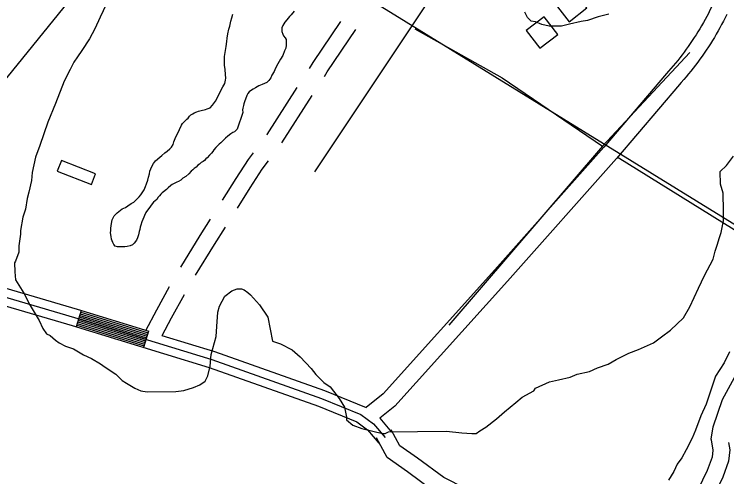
# Model space of a CAD drawing. Extents: x 3250478 to 3288318, y 788638 to 816472.
# Drawn here: x 3257853 to 3259117, y 804629 to 805449 of the extents above; entities that cross this region are included whole.
import ezdxf

# ---------------------------------------------------------------- set-up
doc = ezdxf.new("R2010")
doc.units = 0
for name, color, linetype in [('V-BLDG-OTLN', 7, 'Continuous'), ('V-ROAD-CNTR', 7, 'Continuous'), ('V-SITE-VEGE', 7, 'Continuous'), ('V-TOPO-SHOR', 7, 'Continuous'), ('V-UTIL-LINE', 7, 'Continuous')]:
    doc.layers.add(name, color=color, linetype=linetype)

msp = doc.modelspace()

# ---------------------------------------------------------------- linework, layer by layer
at = {"layer": 'V-BLDG-OTLN'}
for points in [[(3258812.9, 805467.6), (3258837.3, 805435.9), (3258869, 805460.2), (3258844.7, 805492)], [(3258761.3, 805420.5), (3258785.6, 805388.7), (3258817.4, 805413.1), (3258793, 805444.8)], [(3257929.1, 805170.9), (3257989.9, 805147.2), (3257997.2, 805165.9), (3257936.5, 805189.7)]]:
    msp.add_lwpolyline(points, close=True, dxfattribs=at)
at = {"layer": 'V-ROAD-CNTR'}
for p, q in [((3258327.7, 805221.2), (3258381.6, 805305.3)), ((3257971.7, 804923.7), (3257962.9, 804895)), ((3258091.2, 804887), (3258082.4, 804858.4))]:
    msp.add_line(p, q, dxfattribs=at)
for points in [[(3259090.1, 805461.9), (3259087.3, 805456.3), (3259084.4, 805450.7), (3259081.5, 805445.2), (3259078.6, 805439.7), (3259075.5, 805434.2), (3259072.4, 805428.8), (3259069.2, 805423.5), (3259066, 805418.1), (3259062.7, 805412.8), (3259059.3, 805407.6), (3259055.9, 805402.4), (3259052.4, 805397.2), (3259048.8, 805392.1), (3259045.2, 805387), (3259041.5, 805382), (3259037.7, 805377), (3259033.9, 805372.1), (3259030, 805367.2), (3259026.1, 805362.4), (3259022.1, 805357.6), (3259018, 805352.8), (3259013.9, 805348.2), (3259010.4, 805344.2)], [(3259117, 805448.6), (3259114.1, 805442.8), (3259111.1, 805436.9), (3259108, 805431.1), (3259104.8, 805425.2), (3259101.6, 805419.5), (3259098.3, 805413.7), (3259095, 805408), (3259091.5, 805402.4), (3259088, 805396.8), (3259084.5, 805391.2), (3259080.8, 805385.7), (3259077.1, 805380.2), (3259073.3, 805374.8), (3259069.5, 805369.4), (3259065.6, 805364.1), (3259061.6, 805358.8), (3259057.5, 805353.6), (3259053.4, 805348.4), (3259049.2, 805343.3), (3259045, 805338.2), (3259040.7, 805333.2), (3259036.4, 805328.2), (3259032.7, 805324.2)], [(3258376.6, 805353.2), (3258383.3, 805363.5), (3258432.3, 805436.3)], [(3258403.2, 805339), (3258408.3, 805347.1), (3258458.9, 805422.1)], [(3256199.1, 805367.7), (3256200.4, 805367.4), (3256201.8, 805367.1), (3256203.1, 805366.7), (3256204.5, 805366.3), (3256205.8, 805365.9), (3256207.1, 805365.5), (3256208.4, 805365.1), (3256209.7, 805364.6), (3256211, 805364.1), (3256212.3, 805363.6), (3256212.5, 805363.6), (3256383.8, 805320.4), (3256743.5, 805229.7), (3256914.9, 805190.8), (3257012, 805170.3), (3257273.1, 805104.7), (3257694.7, 805005.1), (3257964.5, 804926), (3258091.6, 804886.9)], [(3256207.7, 805349.3), (3256380.1, 805305.8), (3256740, 805215.1), (3256911.7, 805176.1), (3257008.6, 805155.7), (3257269.5, 805090.1), (3257690.8, 804990.6), (3257960.1, 804911.6), (3258203.4, 804836.9), (3258397.9, 804767.9), (3258468, 804739.6), (3258490.2, 804723), (3258511.1, 804698.5)], [(3259010.1, 805343.9), (3258898.9, 805213.2), (3258705.8, 804995.8), (3258507.4, 804776.1), (3258477.6, 804751.9)], [(3256192.8, 805338.4), (3256193.6, 805338.2), (3256194.5, 805338), (3256195.3, 805337.8), (3256196.1, 805337.5), (3256196.9, 805337.3), (3256197.8, 805337), (3256198.5, 805336.8), (3256199.4, 805336.5), (3256200.2, 805336.1), (3256201, 805335.8), (3256202.9, 805335), (3256376.5, 805291.3), (3256736.5, 805200.5), (3256908.5, 805161.5), (3257005.2, 805141.1), (3257266, 805075.5), (3257687, 804976.1), (3257955.8, 804897.2), (3258198.7, 804822.7), (3258392.6, 804753.9), (3258460.5, 804726.4), (3258479.8, 804712), (3258499.7, 804688.7)], [(3258301.1, 805235.4), (3258301.5, 805235.9), (3258355.1, 805319.5)], [(3259033, 805324.5), (3258921.5, 805193.5), (3258728.2, 804975.8), (3258528.1, 804754.2), (3258501.5, 804732.7)], [(3258222.5, 805119.7), (3258246.5, 805157.6), (3258268.3, 805191.4), (3258277.2, 805203.3)], [(3258249, 805105.5), (3258271.8, 805141.4), (3258293, 805174.2), (3258304, 805189)], [(3258148.3, 805000.9), (3258182.6, 805056.9), (3258201, 805085.9)], [(3258174.8, 804986.7), (3258208.1, 805041), (3258227.6, 805071.7)], [(3259229.2, 804995.6), (3259221.6, 804978.8), (3259168.4, 804874.7), (3259108.8, 804765.3), (3259092.6, 804716.7), (3259088.9, 804696.2), (3259089.2, 804694.4)], [(3258086.2, 804888.4), (3258105.7, 804925.1), (3258128.5, 804966.2)], [(3258115.3, 804879.3), (3258132.1, 804910.7), (3258154.9, 804952.1)], [(3257968.2, 804912.3), (3258087.7, 804875.6)], [(3257969.1, 804915.1), (3258088.6, 804878.4)], [(3257970, 804918), (3258089.5, 804881.3)], [(3257970.8, 804920.9), (3258090.3, 804884.2)], [(3257963.8, 804897.9), (3258083.3, 804861.2)], [(3257964.7, 804900.8), (3258084.2, 804864.1)], [(3257965.6, 804903.7), (3258085.1, 804867)], [(3257966.4, 804906.5), (3258085.9, 804869.8)], [(3257967.3, 804909.4), (3258086.8, 804872.7)], [(3258115, 804879.7), (3258208.1, 804851.2), (3258403.2, 804781.9), (3258477.6, 804751.9)], [(3258501.5, 804732.7), (3258522.5, 804708.2)], [(3258878.1, 804432.9), (3258797.6, 804484.3), (3258775.4, 804507.6), (3258749, 804542.6), (3258725.5, 804564.7), (3258698.7, 804587.3), (3258653.3, 804608.1), (3258615.1, 804627.7), (3258568.1, 804662.1), (3258537.3, 804683.6), (3258521.9, 804712)], [(3258861.9, 804407.6), (3258778.4, 804461), (3258752.5, 804488.2), (3258726.6, 804522.5), (3258705.5, 804542.3), (3258682.5, 804561.8), (3258640.2, 804581.1), (3258599.3, 804602), (3258550.6, 804637.7), (3258514.3, 804663.1), (3258495.5, 804697.8)], [(3259089.2, 804694.4), (3259092.4, 804676.1), (3259090.9, 804663.8), (3259082.1, 804640), (3259057.6, 804588.5), (3259034.6, 804556.8), (3259011.3, 804537.9), (3259000.9, 804523.9), (3258996.3, 804498.2)], [(3259120.4, 804690), (3259122.7, 804676.9), (3259120.3, 804656.8), (3259109.8, 804628.4), (3259083.5, 804573.1), (3259056.6, 804536), (3259033.2, 804517), (3259029.2, 804511.7), (3259025.9, 804492.9)]]:
    msp.add_lwpolyline(points, dxfattribs=at)
at = {"layer": 'V-SITE-VEGE'}
for p, q in [((3258016, 805466.1), (3258005.2, 805443.9)), ((3258005.2, 805443.9), (3257995.9, 805423.2)), ((3258763.6, 805443.1), (3258758.8, 805452.6)), ((3258770, 805436.9), (3258763.6, 805443.1)), ((3258888.7, 805444.6), (3258869.8, 805438)), ((3258907.6, 805449.5), (3258888.7, 805444.6)), ((3258778, 805435.4), (3258770, 805436.9)), ((3258789.1, 805430.7), (3258778, 805435.4)), ((3258801.8, 805427.7), (3258789.1, 805430.7)), ((3258838.2, 805431.3), (3258824, 805428)), ((3258858.7, 805436.3), (3258838.2, 805431.3)), ((3258869.8, 805438), (3258858.7, 805436.3)), ((3257995.9, 805423.2), (3257986.7, 805405.6)), ((3258824, 805428), (3258801.8, 805427.7)), ((3257986.7, 805405.6), (3257972.6, 805384.9)), ((3257972.6, 805384.9), (3257964.9, 805373.7)), ((3257964.9, 805373.7), (3257958.6, 805364.1)), ((3257958.6, 805364.1), (3257952.4, 805351.4)), ((3257952.4, 805351.4), (3257941.6, 805330.7)), ((3257941.6, 805330.7), (3257926.2, 805290.9)), ((3257926.2, 805290.9), (3257912.4, 805257.5)), ((3257912.4, 805257.5), (3257898.6, 805216.2)), ((3257898.6, 805216.2), (3257890.9, 805195.5)), ((3257890.9, 805195.5), (3257884.9, 805168.5)), ((3259116.6, 805181.2), (3259129.1, 805197.2)), ((3259105.6, 805170), (3259116.6, 805181.2)), ((3257884.9, 805168.5), (3257883.5, 805154.3)), ((3259105.9, 805147.8), (3259105.6, 805170)), ((3257883.5, 805154.3), (3257879, 805133.6)), ((3259110.8, 805132), (3259105.9, 805147.8)), ((3257879, 805133.6), (3257875.9, 805122.5)), ((3259111.2, 805100.4), (3259110.8, 805132)), ((3257875.9, 805122.5), (3257873, 805103.5)), ((3257873, 805103.5), (3257868.4, 805089.2)), ((3259111.4, 805083), (3259111.2, 805100.4)), ((3257868.4, 805089.2), (3257863.9, 805065.4)), ((3259106.9, 805062.3), (3259111.4, 805083)), ((3257863.9, 805065.4), (3257864, 805059.1)), ((3259103.8, 805051.2), (3259106.9, 805062.3)), ((3257864, 805059.1), (3257861.1, 805038.4)), ((3259100.8, 805041.7), (3259103.8, 805051.2)), ((3257861.1, 805038.4), (3257861.2, 805027.4)), ((3259096.2, 805029), (3259100.8, 805041.7)), ((3257861.2, 805027.4), (3257855, 805011.4)), ((3259093.2, 805014.7), (3259096.2, 805029)), ((3257855, 805011.4), (3257853.5, 805008.3)), ((3259077.7, 804986), (3259093.2, 805014.7)), ((3257853.5, 805008.3), (3257853.7, 804992.4)), ((3257853.7, 804992.4), (3257855.4, 804978.2)), ((3257855.4, 804978.2), (3257869.9, 804954.6)), ((3259066.8, 804963.7), (3259077.7, 804986)), ((3258238.8, 804958.9), (3258248.3, 804962.2)), ((3258248.3, 804962.2), (3258256.2, 804962.2)), ((3258256.2, 804962.2), (3258261, 804960.7)), ((3259051.4, 804930.3), (3259066.8, 804963.7)), ((3257869.9, 804954.6), (3257881.3, 804932.6)), ((3258217, 804931.7), (3258226.3, 804949.2)), ((3258226.3, 804949.2), (3258238.8, 804958.9)), ((3258261, 804960.7), (3258267.3, 804956)), ((3258267.3, 804956), (3258272.2, 804951.3)), ((3258272.2, 804951.3), (3258288.2, 804934.1)), ((3257881.3, 804932.6), (3257897.4, 804905.9)), ((3258213.9, 804920.6), (3258217, 804931.7)), ((3258288.2, 804934.1), (3258302.7, 804912.1)), ((3259040.5, 804911.1), (3259051.4, 804930.3)), ((3258212.6, 804895.2), (3258213.9, 804920.6)), ((3258302.7, 804912.1), (3258311.1, 804869.5)), ((3259017, 804888.7), (3259040.5, 804911.1)), ((3257897.4, 804905.9), (3257903.9, 804891.7)), ((3257903.9, 804891.7), (3257910.4, 804882.3)), ((3258211.3, 804877.8), (3258212.6, 804895.2)), ((3259001.3, 804877.4), (3259017, 804888.7)), ((3257910.4, 804882.3), (3257916.7, 804879.2)), ((3257916.7, 804879.2), (3257926.3, 804871.4)), ((3258202.1, 804846), (3258211.3, 804877.8)), ((3258987.2, 804866.2), (3259001.3, 804877.4)), ((3257926.3, 804871.4), (3257932.7, 804866.7)), ((3257932.7, 804866.7), (3257943.9, 804860.5)), ((3257943.9, 804860.5), (3257958.2, 804855.9)), ((3258311.1, 804869.5), (3258325.4, 804864.9)), ((3258325.4, 804864.9), (3258346.1, 804854)), ((3258960.4, 804854.8), (3258987.2, 804866.2)), ((3257958.2, 804855.9), (3257975.7, 804845)), ((3258346.1, 804854), (3258360.5, 804841.5)), ((3258921.1, 804836.9), (3258943.1, 804848.3)), ((3258943.1, 804848.3), (3258960.4, 804854.8)), ((3259122, 804850.3), (3259112.7, 804831.2)), ((3257975.7, 804845), (3257990, 804838.8)), ((3257990, 804838.8), (3258006, 804829.5)), ((3258200.8, 804825.4), (3258202.1, 804846)), ((3258360.5, 804841.5), (3258379.7, 804821.2)), ((3258906.9, 804828.8), (3258921.1, 804836.9)), ((3258006, 804829.5), (3258014, 804823.3)), ((3258014, 804823.3), (3258033.1, 804810.8)), ((3258196.2, 804808), (3258200.8, 804825.4)), ((3258873.8, 804815.8), (3258888, 804822.3)), ((3258888, 804822.3), (3258906.9, 804828.8)), ((3259112.7, 804831.2), (3259097.2, 804807.3)), ((3258033.1, 804810.8), (3258044.3, 804799.9)), ((3258379.7, 804821.2), (3258387.8, 804810.2)), ((3258387.8, 804810.2), (3258402.2, 804796.1)), ((3258839.1, 804805.9), (3258851.7, 804810.8)), ((3258851.7, 804810.8), (3258873.8, 804815.8)), ((3258044.3, 804799.9), (3258052.3, 804795.2)), ((3258182.2, 804792), (3258191.6, 804798.4)), ((3258191.6, 804798.4), (3258196.2, 804808)), ((3258777.6, 804786.2), (3258802.8, 804797.6)), ((3258802.8, 804797.6), (3258818.6, 804800.9)), ((3258818.6, 804800.9), (3258839.1, 804805.9)), ((3259097.2, 804807.3), (3259091, 804789.8)), ((3258052.3, 804795.2), (3258066.6, 804785.9)), ((3258066.6, 804785.9), (3258077.8, 804781.3)), ((3258153.8, 804782.1), (3258171.1, 804787.1)), ((3258171.1, 804787.1), (3258182.2, 804792)), ((3258402.2, 804796.1), (3258413.4, 804788.3)), ((3258413.4, 804788.3), (3258429.4, 804767.9)), ((3258774.5, 804781.4), (3258777.6, 804786.2)), ((3259091, 804789.8), (3259080.3, 804758)), ((3258077.8, 804781.3), (3258088.9, 804779.8)), ((3258088.9, 804779.8), (3258139.5, 804780.4)), ((3258139.5, 804780.4), (3258153.8, 804782.1)), ((3258754, 804770.1), (3258774.5, 804781.4)), ((3258429.4, 804767.9), (3258439.1, 804752.2)), ((3258722.6, 804744.4), (3258743, 804760.5)), ((3258743, 804760.5), (3258754, 804770.1)), ((3258439.1, 804752.2), (3258442.5, 804734.8)), ((3259080.3, 804758), (3259071, 804737.3)), ((3258442.5, 804734.8), (3258442.5, 804730.1)), ((3258708.5, 804731.6), (3258722.6, 804744.4)), ((3259071, 804737.3), (3259061.8, 804711.9)), ((3258442.5, 804730.1), (3258453.7, 804720.7)), ((3258689.7, 804717.1), (3258708.5, 804731.6)), ((3258453.7, 804720.7), (3258469.6, 804714.5)), ((3258469.6, 804714.5), (3258506.2, 804705.5)), ((3258510.9, 804705.5), (3258517.2, 804708.8)), ((3258517.2, 804708.8), (3258620.1, 804709.9)), ((3258620.1, 804709.9), (3258647.1, 804707.1)), ((3258672.4, 804705.8), (3258678.7, 804710.6)), ((3258678.7, 804710.6), (3258689.7, 804717.1)), ((3259061.8, 804711.9), (3259055.7, 804697.6)), ((3258506.2, 804705.5), (3258510.9, 804705.5)), ((3258647.1, 804707.1), (3258664.5, 804705.7)), ((3258664.5, 804705.7), (3258672.4, 804705.8)), ((3259055.7, 804697.6), (3259044.8, 804676.9)), ((3259044.8, 804676.9), (3259037.1, 804662.5)), ((3259037.1, 804662.5), (3259029.3, 804651.3)), ((3259029.3, 804651.3), (3259023.1, 804638.6)), ((3259023.1, 804638.6), (3259013.8, 804622.7))]:
    msp.add_line(p, q, dxfattribs=at)
at = {"layer": 'V-TOPO-SHOR'}
for p, q in [((3258896.4, 805215.1), (3258624.2, 804897.7)), ((3258922.9, 805196.2), (3259221.4, 805010.9))]:
    msp.add_line(p, q, dxfattribs=at)
for points in [[(3258386.1, 805169.9), (3258620.6, 805521.4), (3258726.5, 805627.2)], [(3257070.7, 805151.4), (3257596.1, 805026.5), (3257633.9, 805068.1), (3257667.9, 805124.8), (3258004.5, 805540.4)], [(3258349.6, 805454.3), (3258344.2, 805448), (3258341.2, 805444.9), (3258336.6, 805439.4), (3258333.1, 805435.1)], [(3258097.3, 805179.2), (3258099.9, 805184.3), (3258103.3, 805189), (3258111, 805195.6), (3258114.8, 805198.8), (3258120.2, 805203.5), (3258124, 805206.3), (3258129, 805210.2), (3258132.1, 805213.3), (3258135.1, 805218), (3258136.2, 805222.6), (3258138.5, 805228.5), (3258140.8, 805233.9), (3258144.2, 805240.5), (3258146.4, 805244.8), (3258149.8, 805252.2), (3258151.3, 805255.3), (3258154.4, 805258.5), (3258159, 805262.8), (3258161.3, 805264.7), (3258164, 805268.3), (3258166.3, 805270.6), (3258169.7, 805272.6), (3258172.4, 805274.2), (3258177, 805276.2), (3258180.1, 805277.4), (3258184.8, 805278.2), (3258192.1, 805280.2), (3258195.2, 805281.4), (3258200.6, 805283.4), (3258204.4, 805287.7), (3258208.2, 805292.4), (3258210.1, 805295.1), (3258213.9, 805302.9), (3258216.2, 805306.8), (3258218.8, 805312.2), (3258220.7, 805316.1), (3258223, 805320.4), (3258224.5, 805323.2), (3258226.4, 805326.3), (3258227.5, 805332.1), (3258228.2, 805336), (3258227.8, 805342.2), (3258226.9, 805351.4), (3258226, 805358.8), (3258225.9, 805366.5), (3258226.2, 805373.9), (3258227.7, 805385.1), (3258228.7, 805391.7), (3258230.2, 805400.6), (3258230.9, 805406.5), (3258232, 805414.2), (3258233.8, 805422.4), (3258235.3, 805428.2), (3258237.1, 805436.7), (3258239, 805442.5), (3258240.8, 805449.5)], [(3258333.1, 805435.1), (3258329.3, 805429.3), (3258327.8, 805425), (3258327.9, 805418.8), (3258329.5, 805413.8), (3258330.7, 805410.7), (3258333.5, 805407.3), (3258335.4, 805404.2), (3258335.5, 805398.4), (3258335.5, 805394.5), (3258334.5, 805388.7), (3258332.6, 805384), (3258329.2, 805375.8), (3258325.4, 805369.6), (3258320.4, 805361.4), (3258316.7, 805353.3), (3258314, 805347.4), (3258310.2, 805340.8), (3258308, 805336.5), (3258304.9, 805331.4), (3258301.1, 805328.3), (3258293, 805324.7), (3258289.9, 805323.5), (3258286.8, 805321.9), (3258281.1, 805318.8), (3258276.8, 805316), (3258272.2, 805313.3), (3258269.9, 805311.3), (3258267.2, 805308.6), (3258265.4, 805305), (3258263.5, 805298.4), (3258262, 805295.3), (3258260.1, 805290.3), (3258259.4, 805287.2), (3258258.3, 805282.5), (3258257.9, 805279.4), (3258258.3, 805274.8), (3258248.2, 805245.6)], [(3258563.9, 805423.1), (3258718.8, 805336.1), (3258896.4, 805215.1), (3259051.5, 805381.4)], [(3258248.2, 805245.6), (3258246.3, 805242.9), (3258243.6, 805240.9), (3258241, 805239.3), (3258237.5, 805237), (3258232.1, 805232.7), (3258227.5, 805229.1), (3258225.2, 805226.8), (3258221.8, 805223.3), (3258219.5, 805221.3), (3258216.4, 805218.9), (3258213.4, 805215.8), (3258210.3, 805212.7), (3258207.2, 805208.4), (3258205.3, 805206), (3258202.7, 805202.5), (3258199.2, 805199.4), (3258195.4, 805194.7), (3258192.7, 805192.7), (3258190.4, 805190), (3258188.1, 805188), (3258184.7, 805186), (3258181.6, 805183.3), (3258178.9, 805181.3), (3258175.5, 805177.8), (3258172, 805175.4), (3258169.7, 805173.5), (3258167, 805170.7), (3258162.4, 805166), (3258157.1, 805161.3), (3258152.1, 805158.2), (3258148.6, 805154.7), (3258144.4, 805152.7), (3258141.3, 805151.5), (3258137.9, 805149.5), (3258133.2, 805147.1), (3258130.9, 805145.2), (3258126.3, 805141.6), (3258122.9, 805138.5), (3258117.9, 805134.2), (3258115.6, 805132.2), (3258113.3, 805130.3), (3258110.6, 805127.1), (3258108.3, 805124.8), (3258105.7, 805120.9), (3258100.3, 805115.8), (3258095.7, 805110.3), (3258093.4, 805106.8), (3258089.2, 805101.7), (3258086.6, 805097.8), (3258084.3, 805092.4), (3258082.8, 805089.3), (3258080.9, 805085), (3258079.4, 805081.1), (3258077.6, 805075.3), (3258076.4, 805071.4), (3258075.7, 805067.5), (3258074.6, 805064), (3258073.5, 805058.2), (3258071.6, 805052.7), (3258069.7, 805048.5), (3258065.9, 805043.4), (3258062.9, 805040.2), (3258058.6, 805038.3), (3258053.2, 805037.4), (3258049.4, 805036.6), (3258046.3, 805036.6), (3258040.1, 805036.5), (3258036.2, 805036.5), (3258031.9, 805038), (3258029.6, 805041), (3258028, 805044.5), (3258025.6, 805050.3), (3258024.8, 805054.9), (3258023.9, 805061.5), (3258024.2, 805065.4), (3258024.6, 805070), (3258025.3, 805078.1), (3258026.4, 805084.3), (3258030.1, 805091.4), (3258032.4, 805094.1), (3258035.5, 805097.2), (3258041.3, 805101.6), (3258044.7, 805103.9), (3258050.5, 805106.7), (3258054.3, 805109.4), (3258060.5, 805113.4), (3258065.1, 805116.1), (3258071.2, 805121.6), (3258074.7, 805125.5), (3258077.7, 805129.1), (3258081.1, 805134.1), (3258083.4, 805137.7), (3258086.1, 805143.5), (3258087.6, 805148.2), (3258089.8, 805155.1), (3258090.9, 805160.2), (3258092.8, 805166.4), (3258093.5, 805170.7), (3258095.4, 805175.3), (3258097.3, 805179.2)]]:
    msp.add_lwpolyline(points, dxfattribs=at)
at = {"layer": 'V-UTIL-LINE'}
msp.add_lwpolyline([(3254656.3, 806009.9), (3255230.6, 806065.1), (3256792.3, 806260.8), (3257444.4, 805974.4), (3258347.8, 805560), (3259185.4, 805043.4), (3259401.4, 804927.9), (3260274.1, 804622.2), (3261329.4, 804224.2)], dxfattribs=at)

doc.saveas('drawing.dxf')
